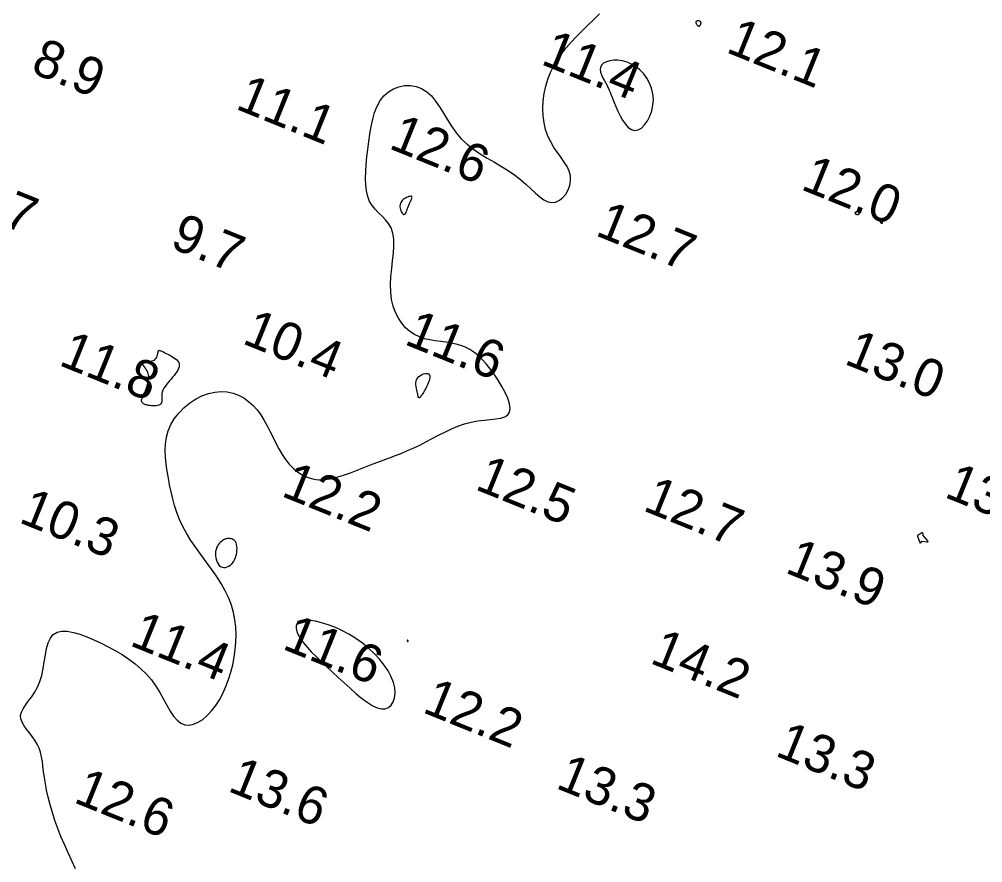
# Model space of a CAD drawing. Extents: x 3040093 to 3056816, y 408076 to 509144.
# Drawn here: x 3044243.8 to 3044371, y 440599.8 to 440711.1 of the extents above; entities that cross this region are included whole.
import ezdxf

# ---------------------------------------------------------------- set-up
doc = ezdxf.new("R2010")
doc.units = 0
for name, color, linetype in [('V-CHAN-CONT-EL12-1112', 7, 'Continuous'), ('V-CHAN-CONT-EL15', 7, 'Continuous'), ('V-TOPO-SOUN-0810', 7, 'Continuous')]:
    doc.layers.add(name, color=color, linetype=linetype)

msp = doc.modelspace()

# ---------------------------------------------------------------- linework, layer by layer
at = {"layer": 'V-CHAN-CONT-EL12-1112'}
msp.add_lwpolyline([(3044251.27, 440599.01), (3044250.77, 440600.06), (3044250.26, 440601.11), (3044249.78, 440602.18), (3044249.33, 440603.25), (3044248.91, 440604.32), (3044248.54, 440605.39), (3044248.2, 440606.43), (3044247.91, 440607.45), (3044247.65, 440608.43), (3044247.44, 440609.36), (3044247.27, 440610.24), (3044247.14, 440611.06), (3044247.04, 440611.81), (3044246.95, 440612.52), (3044246.87, 440613.17), (3044246.76, 440613.79), (3044246.63, 440614.37), (3044246.44, 440614.92), (3044246.2, 440615.45), (3044245.89, 440615.96), (3044245.54, 440616.46), (3044245.16, 440616.94), (3044244.79, 440617.41), (3044244.46, 440617.88), (3044244.2, 440618.33), (3044244.04, 440618.79), (3044244, 440619.23), (3044244.1, 440619.68), (3044244.32, 440620.13), (3044244.64, 440620.61), (3044245.02, 440621.11), (3044245.43, 440621.67), (3044245.84, 440622.27), (3044246.22, 440622.95), (3044246.54, 440623.7), (3044246.79, 440624.53), (3044246.97, 440625.42), (3044247.12, 440626.33), (3044247.27, 440627.22), (3044247.43, 440628.06), (3044247.64, 440628.82), (3044247.93, 440629.45), (3044248.32, 440629.93), (3044248.83, 440630.23), (3044249.45, 440630.37), (3044250.17, 440630.35), (3044250.97, 440630.2), (3044251.83, 440629.95), (3044252.74, 440629.61), (3044253.68, 440629.21), (3044254.62, 440628.77), (3044255.57, 440628.29), (3044256.5, 440627.79), (3044257.4, 440627.26), (3044258.28, 440626.68), (3044259.11, 440626.07), (3044259.89, 440625.41), (3044260.62, 440624.7), (3044261.28, 440623.93), (3044261.87, 440623.1), (3044262.39, 440622.25), (3044262.87, 440621.4), (3044263.32, 440620.58), (3044263.76, 440619.82), (3044264.2, 440619.15), (3044264.66, 440618.6), (3044265.15, 440618.21), (3044265.68, 440618), (3044266.25, 440617.96), (3044266.84, 440618.07), (3044267.44, 440618.33), (3044268.05, 440618.72), (3044268.65, 440619.23), (3044269.22, 440619.84), (3044269.76, 440620.53), (3044270.26, 440621.31), (3044270.71, 440622.15), (3044271.11, 440623.04), (3044271.46, 440623.97), (3044271.76, 440624.94), (3044272.01, 440625.93), (3044272.2, 440626.93), (3044272.34, 440627.93), (3044272.43, 440628.92), (3044272.45, 440629.91), (3044272.41, 440630.88), (3044272.3, 440631.85), (3044272.11, 440632.82), (3044271.84, 440633.78), (3044271.48, 440634.73), (3044271.03, 440635.69), (3044270.49, 440636.65), (3044269.87, 440637.61), (3044269.21, 440638.56), (3044268.51, 440639.52), (3044267.81, 440640.47), (3044267.13, 440641.41), (3044266.49, 440642.35), (3044265.91, 440643.28), (3044265.41, 440644.2), (3044264.98, 440645.12), (3044264.63, 440646.03), (3044264.33, 440646.94), (3044264.08, 440647.85), (3044263.87, 440648.75), (3044263.68, 440649.66), (3044263.51, 440650.57), (3044263.36, 440651.49), (3044263.23, 440652.4), (3044263.14, 440653.31), (3044263.11, 440654.21), (3044263.15, 440655.1), (3044263.27, 440655.96), (3044263.49, 440656.81), (3044263.83, 440657.63), (3044264.3, 440658.41), (3044264.89, 440659.15), (3044265.56, 440659.83), (3044266.31, 440660.44), (3044267.11, 440660.97), (3044267.95, 440661.41), (3044268.81, 440661.73), (3044269.65, 440661.93), (3044270.48, 440662.01), (3044271.28, 440661.96), (3044272.05, 440661.79), (3044272.77, 440661.52), (3044273.46, 440661.15), (3044274.11, 440660.69), (3044274.7, 440660.16), (3044275.24, 440659.56), (3044275.73, 440658.9), (3044276.17, 440658.19), (3044276.58, 440657.45), (3044276.96, 440656.69), (3044277.33, 440655.92), (3044277.71, 440655.16), (3044278.1, 440654.42), (3044278.52, 440653.7), (3044278.97, 440653.03), (3044279.46, 440652.42), (3044279.99, 440651.86), (3044280.56, 440651.38), (3044281.17, 440650.98), (3044281.83, 440650.67), (3044282.53, 440650.47), (3044283.28, 440650.36), (3044284.08, 440650.38), (3044284.91, 440650.49), (3044285.77, 440650.69), (3044286.65, 440650.95), (3044287.55, 440651.26), (3044288.44, 440651.6), (3044289.33, 440651.95), (3044290.21, 440652.3), (3044291.06, 440652.63), (3044291.89, 440652.95), (3044292.71, 440653.25), (3044293.52, 440653.56), (3044294.32, 440653.87), (3044295.11, 440654.2), (3044295.91, 440654.55), (3044296.72, 440654.93), (3044297.53, 440655.35), (3044298.36, 440655.78), (3044299.2, 440656.22), (3044300.04, 440656.65), (3044300.89, 440657.06), (3044301.75, 440657.42), (3044302.62, 440657.73), (3044303.48, 440657.97), (3044304.35, 440658.13), (3044305.2, 440658.23), (3044306.01, 440658.31), (3044306.75, 440658.38), (3044307.4, 440658.48), (3044307.94, 440658.65), (3044308.34, 440658.9), (3044308.58, 440659.26), (3044308.65, 440659.77), (3044308.55, 440660.39), (3044308.32, 440661.1), (3044307.98, 440661.87), (3044307.56, 440662.68), (3044307.07, 440663.49), (3044306.54, 440664.27), (3044306, 440665), (3044305.47, 440665.66), (3044304.94, 440666.23), (3044304.41, 440666.73), (3044303.87, 440667.17), (3044303.32, 440667.53), (3044302.75, 440667.83), (3044302.15, 440668.08), (3044301.52, 440668.26), (3044300.86, 440668.4), (3044300.18, 440668.5), (3044299.47, 440668.59), (3044298.76, 440668.69), (3044298.05, 440668.81), (3044297.35, 440668.97), (3044296.67, 440669.2), (3044296.02, 440669.51), (3044295.4, 440669.91), (3044294.84, 440670.41), (3044294.33, 440671), (3044293.88, 440671.67), (3044293.5, 440672.43), (3044293.21, 440673.25), (3044292.99, 440674.15), (3044292.88, 440675.1), (3044292.86, 440676.11), (3044292.91, 440677.16), (3044293.01, 440678.22), (3044293.12, 440679.27), (3044293.22, 440680.28), (3044293.28, 440681.24), (3044293.27, 440682.13), (3044293.15, 440682.92), (3044292.92, 440683.59), (3044292.59, 440684.16), (3044292.19, 440684.67), (3044291.74, 440685.14), (3044291.28, 440685.59), (3044290.83, 440686.05), (3044290.42, 440686.54), (3044290.08, 440687.1), (3044289.83, 440687.75), (3044289.67, 440688.47), (3044289.58, 440689.27), (3044289.55, 440690.12), (3044289.58, 440691.03), (3044289.65, 440691.98), (3044289.74, 440692.96), (3044289.85, 440693.96), (3044289.97, 440694.98), (3044290.11, 440695.99), (3044290.28, 440696.98), (3044290.49, 440697.93), (3044290.75, 440698.83), (3044291.08, 440699.66), (3044291.48, 440700.4), (3044291.97, 440701.04), (3044292.56, 440701.57), (3044293.23, 440701.96), (3044293.95, 440702.23), (3044294.7, 440702.38), (3044295.47, 440702.38), (3044296.23, 440702.25), (3044296.96, 440701.98), (3044297.64, 440701.57), (3044298.25, 440701.01), (3044298.8, 440700.33), (3044299.32, 440699.57), (3044299.83, 440698.74), (3044300.36, 440697.87), (3044300.91, 440697.01), (3044301.51, 440696.16), (3044302.19, 440695.37), (3044302.96, 440694.65), (3044303.8, 440693.99), (3044304.7, 440693.39), (3044305.63, 440692.82), (3044306.57, 440692.27), (3044307.5, 440691.72), (3044308.4, 440691.17), (3044309.24, 440690.59), (3044310.02, 440689.98), (3044310.73, 440689.36), (3044311.38, 440688.75), (3044311.99, 440688.19), (3044312.56, 440687.7), (3044313.11, 440687.32), (3044313.63, 440687.05), (3044314.15, 440686.95), (3044314.65, 440687.01), (3044315.14, 440687.24), (3044315.59, 440687.6), (3044315.98, 440688.06), (3044316.29, 440688.6), (3044316.52, 440689.2), (3044316.63, 440689.83), (3044316.61, 440690.46), (3044316.44, 440691.07), (3044316.16, 440691.68), (3044315.79, 440692.29), (3044315.36, 440692.9), (3044314.9, 440693.54), (3044314.43, 440694.22), (3044314, 440694.94), (3044313.62, 440695.72), (3044313.33, 440696.57), (3044313.13, 440697.46), (3044313.01, 440698.4), (3044312.97, 440699.37), (3044313.02, 440700.35), (3044313.14, 440701.33), (3044313.35, 440702.29), (3044313.63, 440703.22), (3044313.98, 440704.12), (3044314.41, 440704.97), (3044314.9, 440705.8), (3044315.45, 440706.6), (3044316.05, 440707.37), (3044316.71, 440708.13), (3044317.41, 440708.88), (3044318.15, 440709.62), (3044318.91, 440710.37), (3044319.69, 440711.11), (3044320.46, 440711.85)], dxfattribs=at)
for points in [[(3044333.2, 440710.59), (3044333.22, 440710.54), (3044333.26, 440710.48), (3044333.3, 440710.42), (3044333.34, 440710.37), (3044333.39, 440710.32), (3044333.43, 440710.28), (3044333.48, 440710.25), (3044333.52, 440710.23), (3044333.56, 440710.22), (3044333.59, 440710.22), (3044333.62, 440710.23), (3044333.65, 440710.25), (3044333.68, 440710.27), (3044333.71, 440710.3), (3044333.73, 440710.34), (3044333.76, 440710.38), (3044333.78, 440710.42), (3044333.8, 440710.46), (3044333.82, 440710.51), (3044333.83, 440710.55), (3044333.84, 440710.6), (3044333.85, 440710.64), (3044333.85, 440710.68), (3044333.85, 440710.71), (3044333.85, 440710.74), (3044333.84, 440710.77), (3044333.82, 440710.79), (3044333.8, 440710.81), (3044333.78, 440710.83), (3044333.75, 440710.85), (3044333.71, 440710.86), (3044333.67, 440710.88), (3044333.63, 440710.89), (3044333.58, 440710.91), (3044333.53, 440710.92), (3044333.48, 440710.92), (3044333.43, 440710.92), (3044333.39, 440710.92), (3044333.34, 440710.91), (3044333.3, 440710.9), (3044333.26, 440710.88), (3044333.23, 440710.85), (3044333.2, 440710.82), (3044333.18, 440710.79), (3044333.17, 440710.74), (3044333.17, 440710.7), (3044333.18, 440710.65)], [(3044325.54, 440696.52), (3044325.97, 440696.78), (3044326.39, 440697.19), (3044326.77, 440697.72), (3044327.09, 440698.36), (3044327.34, 440699.06), (3044327.5, 440699.8), (3044327.56, 440700.56), (3044327.5, 440701.3), (3044327.33, 440702.02), (3044327.06, 440702.71), (3044326.71, 440703.35), (3044326.28, 440703.93), (3044325.79, 440704.44), (3044325.25, 440704.88), (3044324.68, 440705.23), (3044324.08, 440705.48), (3044323.47, 440705.65), (3044322.87, 440705.73), (3044322.31, 440705.73), (3044321.79, 440705.66), (3044321.35, 440705.53), (3044320.98, 440705.34), (3044320.73, 440705.1), (3044320.59, 440704.82), (3044320.55, 440704.5), (3044320.59, 440704.16), (3044320.7, 440703.81), (3044320.86, 440703.46), (3044321.04, 440703.11), (3044321.22, 440702.79), (3044321.39, 440702.49), (3044321.52, 440702.23), (3044321.64, 440702), (3044321.74, 440701.77), (3044321.83, 440701.53), (3044321.93, 440701.26), (3044322.05, 440700.95), (3044322.19, 440700.58), (3044322.37, 440700.13), (3044322.59, 440699.6), (3044322.85, 440699.01), (3044323.16, 440698.41), (3044323.49, 440697.82), (3044323.86, 440697.3), (3044324.25, 440696.87), (3044324.66, 440696.57), (3044325.09, 440696.45)], [(3044294.75, 440685.41), (3044294.83, 440685.5), (3044294.9, 440685.63), (3044294.97, 440685.79), (3044295.04, 440685.98), (3044295.11, 440686.18), (3044295.18, 440686.39), (3044295.26, 440686.6), (3044295.35, 440686.8), (3044295.44, 440686.99), (3044295.52, 440687.17), (3044295.59, 440687.32), (3044295.65, 440687.46), (3044295.68, 440687.58), (3044295.69, 440687.67), (3044295.67, 440687.73), (3044295.61, 440687.77), (3044295.52, 440687.78), (3044295.4, 440687.76), (3044295.27, 440687.73), (3044295.12, 440687.67), (3044294.96, 440687.61), (3044294.81, 440687.52), (3044294.66, 440687.43), (3044294.52, 440687.33), (3044294.4, 440687.22), (3044294.3, 440687.1), (3044294.21, 440686.97), (3044294.15, 440686.84), (3044294.1, 440686.69), (3044294.08, 440686.53), (3044294.08, 440686.36), (3044294.11, 440686.19), (3044294.15, 440686.01), (3044294.22, 440685.84), (3044294.3, 440685.68), (3044294.39, 440685.54), (3044294.48, 440685.44), (3044294.58, 440685.38), (3044294.67, 440685.37)], [(3044354.44, 440685.38), (3044354.49, 440685.38), (3044354.53, 440685.38), (3044354.58, 440685.38), (3044354.63, 440685.39), (3044354.67, 440685.4), (3044354.7, 440685.41), (3044354.73, 440685.43), (3044354.75, 440685.46), (3044354.75, 440685.49), (3044354.75, 440685.53), (3044354.73, 440685.57), (3044354.71, 440685.6), (3044354.69, 440685.64), (3044354.66, 440685.66), (3044354.62, 440685.68), (3044354.59, 440685.7), (3044354.55, 440685.7), (3044354.51, 440685.7), (3044354.47, 440685.7), (3044354.43, 440685.69), (3044354.39, 440685.68), (3044354.35, 440685.67), (3044354.31, 440685.66), (3044354.28, 440685.65), (3044354.25, 440685.65), (3044354.22, 440685.64), (3044354.19, 440685.63), (3044354.17, 440685.63), (3044354.16, 440685.62), (3044354.15, 440685.61), (3044354.15, 440685.6), (3044354.15, 440685.59), (3044354.15, 440685.57), (3044354.17, 440685.56), (3044354.18, 440685.54), (3044354.19, 440685.52), (3044354.21, 440685.5), (3044354.23, 440685.49), (3044354.25, 440685.47), (3044354.26, 440685.45), (3044354.27, 440685.44), (3044354.29, 440685.43), (3044354.3, 440685.42), (3044354.32, 440685.41), (3044354.34, 440685.4), (3044354.37, 440685.39), (3044354.4, 440685.39)], [(3044357.6, 440684.26), (3044357.62, 440684.25), (3044357.63, 440684.24), (3044357.65, 440684.23), (3044357.67, 440684.23), (3044357.68, 440684.22), (3044357.7, 440684.22), (3044357.71, 440684.22), (3044357.73, 440684.22), (3044357.74, 440684.22), (3044357.75, 440684.22), (3044357.76, 440684.22), (3044357.77, 440684.22), (3044357.78, 440684.23), (3044357.79, 440684.23), (3044357.8, 440684.24), (3044357.8, 440684.25), (3044357.8, 440684.27), (3044357.81, 440684.28), (3044357.81, 440684.3), (3044357.81, 440684.32), (3044357.8, 440684.34), (3044357.8, 440684.35), (3044357.79, 440684.37), (3044357.79, 440684.39), (3044357.78, 440684.4), (3044357.77, 440684.41), (3044357.76, 440684.42), (3044357.75, 440684.43), (3044357.73, 440684.44), (3044357.72, 440684.45), (3044357.7, 440684.45), (3044357.68, 440684.46), (3044357.65, 440684.46), (3044357.63, 440684.46), (3044357.6, 440684.45), (3044357.58, 440684.45), (3044357.56, 440684.44), (3044357.55, 440684.43), (3044357.54, 440684.42), (3044357.53, 440684.4), (3044357.53, 440684.38), (3044357.53, 440684.36), (3044357.54, 440684.34), (3044357.55, 440684.32), (3044357.56, 440684.3), (3044357.57, 440684.29), (3044357.59, 440684.27)], [(3044260.15, 440660.47), (3044260.1, 440660.52), (3044260.06, 440660.57), (3044260.03, 440660.62), (3044260, 440660.67), (3044259.98, 440660.71), (3044259.97, 440660.76), (3044259.96, 440660.8), (3044259.96, 440660.84), (3044259.97, 440660.88), (3044259.98, 440660.93), (3044260.01, 440660.98), (3044260.04, 440661.06), (3044260.09, 440661.16), (3044260.15, 440661.28), (3044260.21, 440661.44), (3044260.29, 440661.63), (3044260.39, 440661.85), (3044260.48, 440662.09), (3044260.58, 440662.35), (3044260.67, 440662.62), (3044260.75, 440662.89), (3044260.82, 440663.15), (3044260.88, 440663.39), (3044260.91, 440663.62), (3044260.93, 440663.83), (3044260.92, 440664.02), (3044260.9, 440664.21), (3044260.85, 440664.38), (3044260.79, 440664.55), (3044260.7, 440664.72), (3044260.6, 440664.89), (3044260.49, 440665.06), (3044260.36, 440665.24), (3044260.24, 440665.41), (3044260.12, 440665.57), (3044260.04, 440665.71), (3044259.98, 440665.83), (3044259.96, 440665.93), (3044260, 440666), (3044260.1, 440666.04), (3044260.24, 440666.05), (3044260.43, 440666.04), (3044260.64, 440666.03), (3044260.87, 440666.01), (3044261.09, 440666.01), (3044261.31, 440666.03), (3044261.5, 440666.07), (3044261.66, 440666.15), (3044261.79, 440666.26), (3044261.89, 440666.4), (3044261.97, 440666.54), (3044262.03, 440666.7), (3044262.07, 440666.85), (3044262.1, 440666.99), (3044262.13, 440667.12), (3044262.15, 440667.22), (3044262.17, 440667.31), (3044262.19, 440667.37), (3044262.22, 440667.41), (3044262.25, 440667.43), (3044262.29, 440667.44), (3044262.35, 440667.43), (3044262.43, 440667.41), (3044262.52, 440667.37), (3044262.63, 440667.32), (3044262.76, 440667.26), (3044262.9, 440667.19), (3044263.06, 440667.11), (3044263.24, 440667.02), (3044263.42, 440666.92), (3044263.62, 440666.82), (3044263.83, 440666.7), (3044264.04, 440666.58), (3044264.25, 440666.45), (3044264.44, 440666.32), (3044264.62, 440666.17), (3044264.77, 440666.01), (3044264.88, 440665.84), (3044264.94, 440665.66), (3044264.96, 440665.47), (3044264.93, 440665.26), (3044264.85, 440665.05), (3044264.75, 440664.83), (3044264.61, 440664.6), (3044264.44, 440664.36), (3044264.26, 440664.12), (3044264.06, 440663.88), (3044263.86, 440663.64), (3044263.65, 440663.39), (3044263.44, 440663.15), (3044263.25, 440662.91), (3044263.07, 440662.66), (3044262.92, 440662.42), (3044262.79, 440662.17), (3044262.7, 440661.93), (3044262.65, 440661.7), (3044262.63, 440661.46), (3044262.63, 440661.24), (3044262.64, 440661.02), (3044262.64, 440660.83), (3044262.64, 440660.65), (3044262.6, 440660.5), (3044262.53, 440660.37), (3044262.42, 440660.27), (3044262.27, 440660.2), (3044262.09, 440660.15), (3044261.89, 440660.11), (3044261.68, 440660.1), (3044261.46, 440660.1), (3044261.26, 440660.11), (3044261.06, 440660.13), (3044260.89, 440660.16), (3044260.75, 440660.18), (3044260.62, 440660.22), (3044260.51, 440660.25), (3044260.41, 440660.29), (3044260.33, 440660.33), (3044260.26, 440660.37), (3044260.2, 440660.42)], [(3044296.49, 440661.26), (3044296.49, 440661.28), (3044296.49, 440661.31), (3044296.49, 440661.36), (3044296.48, 440661.42), (3044296.46, 440661.52), (3044296.44, 440661.63), (3044296.41, 440661.78), (3044296.36, 440661.97), (3044296.31, 440662.18), (3044296.26, 440662.41), (3044296.22, 440662.66), (3044296.19, 440662.91), (3044296.2, 440663.16), (3044296.24, 440663.4), (3044296.31, 440663.62), (3044296.44, 440663.82), (3044296.6, 440663.99), (3044296.8, 440664.13), (3044297, 440664.24), (3044297.21, 440664.33), (3044297.42, 440664.38), (3044297.61, 440664.39), (3044297.77, 440664.37), (3044297.89, 440664.31), (3044297.97, 440664.22), (3044298.02, 440664.1), (3044298.04, 440663.96), (3044298.03, 440663.8), (3044298, 440663.61), (3044297.94, 440663.42), (3044297.87, 440663.22), (3044297.79, 440663.02), (3044297.7, 440662.81), (3044297.6, 440662.6), (3044297.49, 440662.41), (3044297.39, 440662.22), (3044297.29, 440662.04), (3044297.19, 440661.88), (3044297.1, 440661.74), (3044297.03, 440661.62), (3044296.97, 440661.52), (3044296.91, 440661.44), (3044296.87, 440661.38), (3044296.83, 440661.32), (3044296.8, 440661.28), (3044296.78, 440661.25), (3044296.76, 440661.23), (3044296.74, 440661.21), (3044296.72, 440661.2), (3044296.71, 440661.19), (3044296.7, 440661.18), (3044296.69, 440661.18), (3044296.67, 440661.18), (3044296.66, 440661.18), (3044296.64, 440661.18), (3044296.62, 440661.18), (3044296.6, 440661.19), (3044296.58, 440661.19), (3044296.56, 440661.2), (3044296.54, 440661.21), (3044296.52, 440661.22), (3044296.51, 440661.23), (3044296.5, 440661.24)], [(3044272.26, 440639.78), (3044272.38, 440640.07), (3044272.48, 440640.38), (3044272.54, 440640.7), (3044272.57, 440641.01), (3044272.58, 440641.31), (3044272.56, 440641.59), (3044272.52, 440641.83), (3044272.46, 440642.03), (3044272.37, 440642.19), (3044272.26, 440642.32), (3044272.15, 440642.41), (3044272.02, 440642.48), (3044271.89, 440642.53), (3044271.75, 440642.57), (3044271.62, 440642.59), (3044271.5, 440642.6), (3044271.38, 440642.6), (3044271.26, 440642.59), (3044271.14, 440642.57), (3044271.03, 440642.53), (3044270.91, 440642.48), (3044270.78, 440642.41), (3044270.65, 440642.32), (3044270.51, 440642.21), (3044270.37, 440642.08), (3044270.24, 440641.93), (3044270.1, 440641.76), (3044269.99, 440641.57), (3044269.88, 440641.36), (3044269.81, 440641.13), (3044269.75, 440640.87), (3044269.73, 440640.6), (3044269.74, 440640.31), (3044269.78, 440640.03), (3044269.85, 440639.75), (3044269.95, 440639.48), (3044270.08, 440639.25), (3044270.23, 440639.05), (3044270.4, 440638.9), (3044270.6, 440638.81), (3044270.82, 440638.77), (3044271.05, 440638.78), (3044271.28, 440638.84), (3044271.51, 440638.94), (3044271.73, 440639.09), (3044271.94, 440639.29), (3044272.11, 440639.52)], [(3044286.73, 440623.53), (3044287.52, 440622.82), (3044288.28, 440622.14), (3044289.03, 440621.53), (3044289.75, 440620.99), (3044290.44, 440620.56), (3044291.07, 440620.26), (3044291.65, 440620.11), (3044292.16, 440620.12), (3044292.59, 440620.3), (3044292.95, 440620.61), (3044293.21, 440621.04), (3044293.38, 440621.58), (3044293.45, 440622.19), (3044293.4, 440622.87), (3044293.23, 440623.6), (3044292.94, 440624.35), (3044292.53, 440625.11), (3044292.02, 440625.89), (3044291.41, 440626.65), (3044290.72, 440627.39), (3044289.95, 440628.11), (3044289.13, 440628.78), (3044288.26, 440629.4), (3044287.35, 440629.96), (3044286.43, 440630.45), (3044285.51, 440630.87), (3044284.61, 440631.21), (3044283.75, 440631.48), (3044282.96, 440631.67), (3044282.25, 440631.78), (3044281.64, 440631.8), (3044281.15, 440631.74), (3044280.78, 440631.59), (3044280.53, 440631.37), (3044280.4, 440631.08), (3044280.38, 440630.73), (3044280.46, 440630.32), (3044280.65, 440629.86), (3044280.95, 440629.36), (3044281.34, 440628.82), (3044281.83, 440628.24), (3044282.39, 440627.64), (3044283.02, 440627), (3044283.7, 440626.34), (3044284.42, 440625.66), (3044285.18, 440624.97), (3044285.95, 440624.25)], [(3044295.13, 440628.99), (3044295.14, 440628.99), (3044295.15, 440628.99), (3044295.15, 440628.99), (3044295.16, 440629), (3044295.16, 440629.01), (3044295.17, 440629.01), (3044295.17, 440629.02), (3044295.17, 440629.03), (3044295.17, 440629.04), (3044295.17, 440629.05), (3044295.17, 440629.06), (3044295.17, 440629.07), (3044295.16, 440629.08), (3044295.16, 440629.09), (3044295.16, 440629.1), (3044295.15, 440629.11), (3044295.15, 440629.13), (3044295.14, 440629.14), (3044295.14, 440629.15), (3044295.13, 440629.16), (3044295.12, 440629.17), (3044295.12, 440629.17), (3044295.11, 440629.17), (3044295.1, 440629.17), (3044295.09, 440629.16), (3044295.08, 440629.15), (3044295.07, 440629.14), (3044295.06, 440629.13), (3044295.06, 440629.11), (3044295.06, 440629.1), (3044295.06, 440629.08), (3044295.06, 440629.06), (3044295.06, 440629.05), (3044295.07, 440629.04), (3044295.08, 440629.02), (3044295.09, 440629.01), (3044295.1, 440629), (3044295.11, 440628.99), (3044295.12, 440628.99)]]:
    msp.add_lwpolyline(points, close=True, dxfattribs=at)
at = {"layer": 'V-CHAN-CONT-EL15'}
msp.add_lwpolyline([(3044363.12, 440643.06), (3044363.14, 440643.02), (3044363.16, 440642.97), (3044363.2, 440642.93), (3044363.76, 440642.28), (3044363.81, 440642.2), (3044363.81, 440642.15), (3044363.77, 440642.12), (3044363.67, 440642.12), (3044363.02, 440642.2), (3044362.99, 440642.2), (3044362.96, 440642.19), (3044362.93, 440642.17), (3044362.92, 440642.15), (3044362.85, 440642.02), (3044362.83, 440642), (3044362.81, 440641.99), (3044362.8, 440642), (3044362.79, 440642.03), (3044362.5, 440642.84), (3044362.48, 440642.92), (3044362.5, 440643), (3044362.53, 440643.07), (3044362.6, 440643.12), (3044363, 440643.38), (3044363.04, 440643.4), (3044363.07, 440643.4), (3044363.09, 440643.38), (3044363.1, 440643.33), (3044363.12, 440643.12)], close=True, dxfattribs=at)

# ---------------------------------------------------------------- texts
at = {"layer": 'V-TOPO-SOUN-0810'}
for s, p in [('12.1 ', (3044336.99, 440706.85)), ('11.4 ', (3044312.55, 440705.27)), ('8.9', (3044245.17, 440704.18)), ('11.1 ', (3044272.23, 440699.37)), ('12.6 ', (3044292.47, 440694.15)), ('12.0 ', (3044346.87, 440688.74)), ('10.7 ', (3044232.83, 440687.49)), ('12.7 ', (3044319.74, 440682.67)), ('9.7', (3044263.58, 440681.05)), ('10.4 ', (3044273.12, 440668.4)), ('11.6 ', (3044294.51, 440668.3)), ('11.8 ', (3044248.9, 440665.54)), ('13.0 ', (3044352.61, 440665.71)), ('12.5 ', (3044303.86, 440649.14)), ('12.2 ', (3044278.27, 440648.25)), ('13.6 ', (3044365.83, 440648.12)), ('12.7 ', (3044326.03, 440646.35)), ('10.3 ', (3044243.62, 440644.78)), ('13.9 ', (3044344.8, 440638.15)), ('11.4 ', (3044258.25, 440628.54)), ('11.6 ', (3044278.4, 440628.08)), ('14.2 ', (3044326.95, 440626.21)), ('12.2 ', (3044296.9, 440619.71)), ('13.3 ', (3044343.49, 440613.97)), ('13.6 ', (3044271.21, 440609.31)), ('13.3 ', (3044314.52, 440609.7)), ('12.6 ', (3044250.84, 440607.83))]:
    msp.add_text(s, height=5, rotation=338, dxfattribs=at).set_placement(p)

doc.saveas('drawing.dxf')
